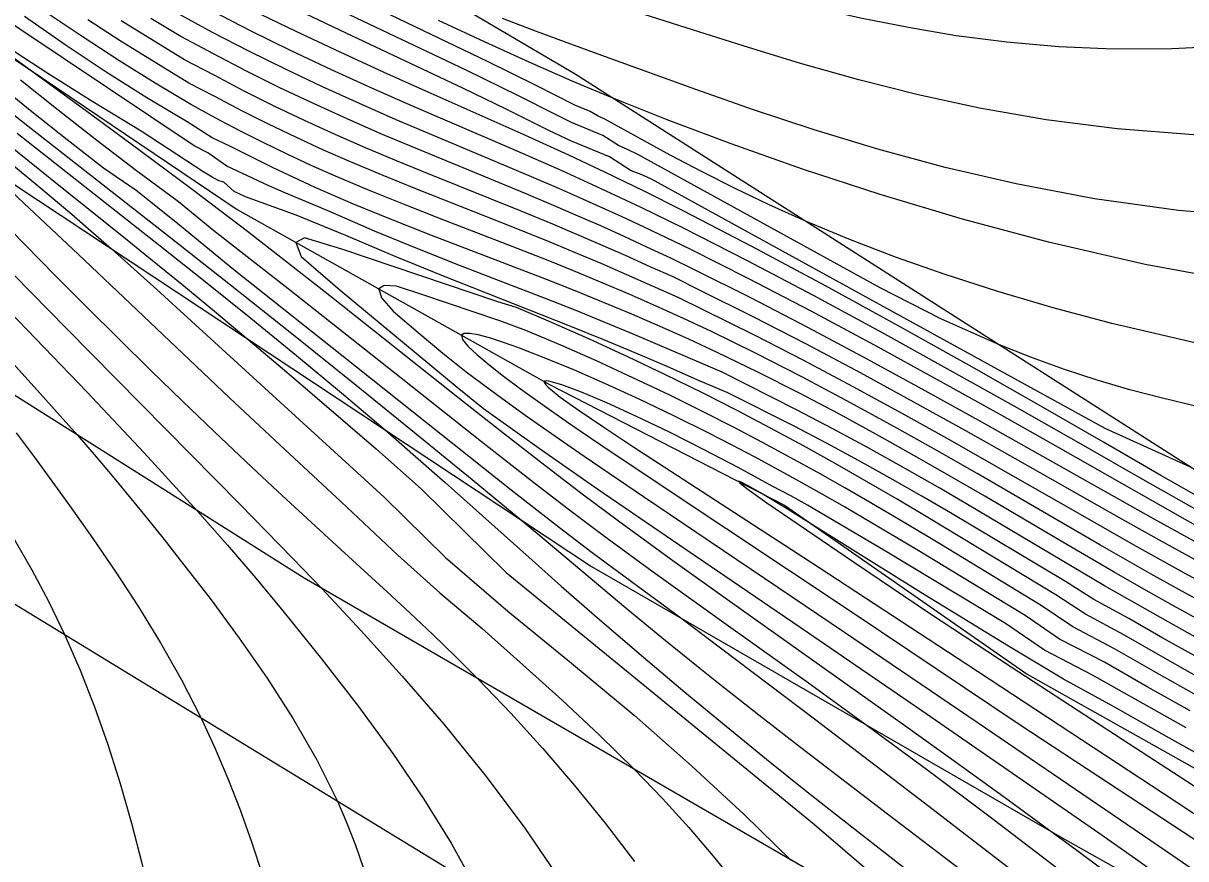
# Model space of a CAD drawing. Extents: x 2356077 to 2359823, y 225951 to 227822.
# Drawn here: x 2356847.97 to 2356880.59, y 227170.9 to 227194.35 of the extents above; entities that cross this region are included whole.
import ezdxf

# ---------------------------------------------------------------- set-up
doc = ezdxf.new("R2010")
doc.units = 0
for name, color, linetype in [('DTM Contours Major', 7, 'Continuous'), ('DTM Contours Minor', 7, 'Continuous'), ('Exist Roads EOP', 7, 'Continuous'), ('PH Exist DTM Breakline', 7, 'Continuous')]:
    doc.layers.add(name, color=color, linetype=linetype)

msp = doc.modelspace()

# ---------------------------------------------------------------- linework, layer by layer
at = {"layer": 'DTM Contours Major'}
for points in [[(2356881.187, 227178.023), (2356880.402, 227178.454), (2356879.627, 227178.887), (2356878.184, 227179.71), (2356874.735, 227181.715), (2356873.54, 227182.396), (2356872.312, 227183.083), (2356871.061, 227183.766), (2356869.797, 227184.436), (2356868.533, 227185.082), (2356867.28, 227185.696), (2356866.498, 227186.066), (2356865.734, 227186.41), (2356864.97, 227186.746), (2356864.21, 227187.07), (2356863.453, 227187.384), (2356862.698, 227187.689), (2356861.689, 227188.086), (2356859.68, 227188.862), (2356858.685, 227189.252), (2356857.699, 227189.649), (2356856.725, 227190.061), (2356856.045, 227190.362), (2356855.369, 227190.675), (2356854.697, 227191.001), (2356854.027, 227191.341), (2356853.355, 227191.698), (2356852.688, 227192.063), (2356851.668, 227192.669), (2356850.646, 227193.305), (2356849.617, 227193.976), (2356848.583, 227194.677)], [(2356881.627, 227180.279), (2356879.388, 227181.55), (2356877.659, 227182.537), (2356875.864, 227183.554), (2356873.984, 227184.608), (2356872.063, 227185.668), (2356870.145, 227186.706), (2356868.274, 227187.693), (2356866.495, 227188.598), (2356865.312, 227189.176), (2356864.183, 227189.709), (2356863.093, 227190.205), (2356861.676, 227190.828), (2356858.871, 227192.037), (2356857.749, 227192.533), (2356856.616, 227193.048), (2356855.483, 227193.582), (2356854.36, 227194.132), (2356853.258, 227194.697)], [(2356903.981, 227187.685), (2356899.143, 227186.94), (2356894.513, 227186.477), (2356891.273, 227186.365), (2356888.157, 227186.44), (2356885.156, 227186.681), (2356882.259, 227187.069), (2356879.457, 227187.585), (2356876.74, 227188.208), (2356874.327, 227188.853), (2356872.014, 227189.546), (2356869.837, 227190.259), (2356867.833, 227190.966), (2356866.04, 227191.642), (2356864.494, 227192.259), (2356863.375, 227192.729), (2356862.162, 227193.263), (2356861.037, 227193.771), (2356859.616, 227194.425)], [(2356847.342, 227192.066), (2356848.225, 227191.366), (2356852.059, 227188.37), (2356853.783, 227187.011), (2356855.55, 227185.605), (2356857.306, 227184.196), (2356858.997, 227182.828), (2356860.566, 227181.546), (2356861.961, 227180.394), (2356862.41, 227180.018), (2356864.877, 227177.945), (2356865.893, 227177.107), (2356866.956, 227176.247), (2356867.518, 227175.799), (2356868.614, 227174.938), (2356869.779, 227174.035), (2356872.219, 227172.165), (2356875.369, 227169.762)], [(2356846.341, 227189.833), (2356848.859, 227187.276), (2356849.739, 227186.391), (2356850.635, 227185.499), (2356851.543, 227184.607), (2356852.431, 227183.746), (2356853.325, 227182.891), (2356854.22, 227182.045), (2356855.113, 227181.21), (2356856.878, 227179.582), (2356858.179, 227178.391), (2356858.821, 227177.796), (2356859.46, 227177.194), (2356860.098, 227176.579), (2356860.734, 227175.944), (2356861.648, 227174.99), (2356862.553, 227173.993), (2356863.44, 227172.96), (2356864.298, 227171.899), (2356865.118, 227170.819)], [(2356880.824, 227175.527), (2356879.704, 227176.156), (2356878.592, 227176.793), (2356877.426, 227177.412), (2356876.533, 227178.01), (2356873.688, 227179.736), (2356872.737, 227180.307), (2356871.78, 227180.873), (2356871.026, 227181.309), (2356870.265, 227181.74), (2356869.493, 227182.166), (2356868.711, 227182.588), (2356867.916, 227183.006), (2356867.106, 227183.419), (2356866.096, 227183.918), (2356865.075, 227184.404), (2356864.056, 227184.872), (2356863.051, 227185.315), (2356862.075, 227185.727), (2356861.346, 227185.998), (2356859.185, 227186.727), (2356858.437, 227186.97), (2356858.094, 227186.988), (2356857.941, 227186.896), (2356858.024, 227186.649), (2356858.351, 227186.268), (2356859.048, 227185.674), (2356859.743, 227185.096), (2356860.396, 227184.569), (2356861.296, 227183.902), (2356862.082, 227183.337), (2356862.89, 227182.767), (2356863.713, 227182.198), (2356865.375, 227181.066), (2356871.018, 227177.265), (2356874.766, 227174.713), (2356880.234, 227170.988), (2356882.248, 227169.597)], [(2356847.711, 227179.873), (2356848.206, 227179.008), (2356848.682, 227178.111), (2356849.135, 227177.176), (2356849.565, 227176.19), (2356849.968, 227175.164), (2356850.342, 227174.104), (2356850.688, 227173.014), (2356851.004, 227171.902), (2356851.29, 227170.772), (2356851.581, 227169.434), (2356851.801, 227168.099), (2356851.918, 227166.789), (2356851.903, 227165.524), (2356851.725, 227164.323), (2356851.354, 227163.208), (2356850.766, 227162.186), (2356849.984, 227161.265), (2356849.043, 227160.439), (2356847.975, 227159.703), (2356846.814, 227159.05)]]:
    msp.add_lwpolyline(points, dxfattribs=at)
at = {"layer": 'DTM Contours Minor'}
for points in [[(2356902.114, 227197.207), (2356895.335, 227195.794), (2356889.182, 227194.641), (2356883.858, 227193.884), (2356881.956, 227193.718), (2356880.202, 227193.634), (2356878.569, 227193.628), (2356877.033, 227193.691), (2356875.569, 227193.819), (2356874.15, 227194.003), (2356872.809, 227194.229), (2356871.469, 227194.498), (2356870.115, 227194.804), (2356868.741, 227195.148), (2356867.508, 227195.549), (2356866.069, 227195.94), (2356860.428, 227197.43), (2356857.439, 227198.227), (2356854.652, 227199.111), (2356852.031, 227200.047), (2356849.675, 227201.035), (2356849.012, 227201.352), (2356848.38, 227201.674), (2356841.402, 227206.714)], [(2356881.093, 227185.321), (2356878.524, 227185.926), (2356876.875, 227186.366), (2356875.315, 227186.822), (2356873.84, 227187.296), (2356872.449, 227187.784), (2356871.139, 227188.287), (2356869.907, 227188.802), (2356868.902, 227189.257), (2356867.943, 227189.718), (2356867.021, 227190.183), (2356866.122, 227190.651), (2356864.29, 227191.658), (2356864.101, 227191.744), (2356863.879, 227191.871), (2356863.449, 227192.055), (2356862.342, 227192.616), (2356860.997, 227193.279), (2356856.472, 227195.457)], [(2356881.014, 227177.04), (2356880.104, 227177.547), (2356878.31, 227178.565), (2356874.467, 227180.846), (2356873.689, 227181.3), (2356872.702, 227181.864), (2356871.703, 227182.421), (2356870.692, 227182.968), (2356869.671, 227183.501), (2356867.581, 227184.555), (2356865.964, 227185.253), (2356865.133, 227185.607), (2356863.456, 227186.301), (2356862.595, 227186.636), (2356861.422, 227187.085), (2356860.236, 227187.544), (2356859.037, 227188.019), (2356857.827, 227188.518), (2356856.611, 227189.051), (2356855.288, 227189.597), (2356854.84, 227189.796), (2356853.676, 227190.336), (2356853.142, 227190.712), (2356852.763, 227190.908), (2356846.639, 227195.01)], [(2356880.865, 227183.608), (2356879.939, 227183.826), (2356879.023, 227184.067), (2356878.109, 227184.335), (2356877.192, 227184.634), (2356876.264, 227184.97), (2356875.319, 227185.346), (2356873.719, 227186.059), (2356872.019, 227186.929), (2356865.217, 227190.668), (2356864.94, 227190.803), (2356864.675, 227190.923), (2356864.236, 227191.198), (2356863.355, 227191.569), (2356862.863, 227191.811), (2356861.881, 227192.304), (2356860.395, 227193.031), (2356856.038, 227195.115)], [(2356881.251, 227180.888), (2356879.897, 227181.662), (2356878.287, 227182.595), (2356876.525, 227183.608), (2356874.592, 227184.705), (2356872.555, 227185.843), (2356870.481, 227186.982), (2356868.437, 227188.076), (2356866.491, 227189.085), (2356865.373, 227189.645), (2356864.304, 227190.163), (2356863.276, 227190.648), (2356861.944, 227191.256), (2356859.328, 227192.419), (2356858.098, 227192.97), (2356856.858, 227193.537), (2356855.621, 227194.119), (2356854.402, 227194.712)], [(2356880.732, 227181.89), (2356878.333, 227182.978), (2356865.596, 227189.978), (2356865.307, 227190.103), (2356865.027, 227190.212), (2356864.419, 227190.598), (2356863.353, 227191.047), (2356862.733, 227191.332), (2356861.515, 227191.939), (2356860.319, 227192.519), (2356857.028, 227194.077), (2356855.691, 227194.714)], [(2356906.458, 227193.995), (2356896.9, 227192.368), (2356888.632, 227191.382), (2356885.755, 227191.205), (2356883.163, 227191.155), (2356880.814, 227191.22), (2356878.665, 227191.386), (2356876.676, 227191.64), (2356874.805, 227191.969), (2356873.083, 227192.344), (2356871.415, 227192.766), (2356869.784, 227193.226), (2356868.174, 227193.715), (2356866.57, 227194.222), (2356864.955, 227194.739)], [(2356881.099, 227177.53), (2356880.252, 227177.999), (2356879.416, 227178.47), (2356878.588, 227178.944), (2356877.142, 227179.788), (2356874.954, 227181.077), (2356874.207, 227181.512), (2356873.116, 227182.137), (2356872.002, 227182.76), (2356870.872, 227183.375), (2356869.731, 227183.976), (2356868.586, 227184.557), (2356867.439, 227185.114), (2356866.642, 227185.483), (2356865.846, 227185.839), (2356865.05, 227186.183), (2356864.253, 227186.516), (2356863.454, 227186.84), (2356862.652, 227187.158), (2356859.402, 227188.405), (2356858.316, 227188.832), (2356857.235, 227189.276), (2356856.161, 227189.743), (2356855.562, 227190.019), (2356854.965, 227190.305), (2356853.784, 227190.895), (2356853.263, 227191.137), (2356852.567, 227191.581), (2356851.433, 227192.258), (2356850.289, 227192.983), (2356849.142, 227193.747), (2356848.001, 227194.54)], [(2356882.02, 227178.128), (2356880.559, 227178.917), (2356879.13, 227179.709), (2356877.243, 227180.785), (2356875.274, 227181.915), (2356873.978, 227182.649), (2356872.634, 227183.398), (2356871.261, 227184.148), (2356869.874, 227184.885), (2356868.492, 227185.596), (2356866.351, 227186.65), (2356864.91, 227187.292), (2356864.186, 227187.607), (2356863.468, 227187.911), (2356862.753, 227188.206), (2356861.804, 227188.589), (2356858.988, 227189.702), (2356858.064, 227190.077), (2356857.148, 227190.462), (2356856.377, 227190.801), (2356855.613, 227191.151), (2356854.853, 227191.516), (2356854.097, 227191.896), (2356853.343, 227192.294), (2356852.613, 227192.666), (2356850.713, 227193.844), (2356849.779, 227194.448)], [(2356881.336, 227179.027), (2356880.025, 227179.747), (2356878.801, 227180.431), (2356875.818, 227182.124), (2356874.42, 227182.91), (2356872.961, 227183.72), (2356871.464, 227184.536), (2356869.953, 227185.34), (2356868.453, 227186.114), (2356866.988, 227186.841), (2356866.211, 227187.232), (2356865.562, 227187.514), (2356864.867, 227187.83), (2356864.181, 227188.133), (2356863.504, 227188.425), (2356862.832, 227188.708), (2356861.941, 227189.075), (2356859.307, 227190.136), (2356858.439, 227190.492), (2356857.575, 227190.856), (2356856.716, 227191.232), (2356855.86, 227191.622), (2356855.009, 227192.027), (2356854.163, 227192.45), (2356853.323, 227192.892), (2356852.492, 227193.322), (2356850.713, 227194.419)], [(2356881.537, 227179.421), (2356879.705, 227180.433), (2356874.87, 227183.154), (2356873.279, 227184.037), (2356871.648, 227184.927), (2356870.008, 227185.803), (2356868.389, 227186.643), (2356866.822, 227187.426), (2356866.139, 227187.756), (2356865.471, 227188.071), (2356864.816, 227188.372), (2356864.172, 227188.662), (2356863.537, 227188.941), (2356862.909, 227189.212), (2356862.079, 227189.561), (2356858.813, 227190.907), (2356858.001, 227191.251), (2356857.055, 227191.665), (2356856.109, 227192.095), (2356855.166, 227192.542), (2356854.23, 227193.007), (2356853.304, 227193.49), (2356852.384, 227193.981), (2356851.542, 227194.485)], [(2356882.794, 227179.174), (2356880.573, 227180.425), (2356877.02, 227182.447), (2356875.364, 227183.381), (2356873.63, 227184.346), (2356871.855, 227185.317), (2356870.078, 227186.27), (2356868.334, 227187.178), (2356866.662, 227188.018), (2356866.019, 227188.331), (2356865.391, 227188.629), (2356864.777, 227188.915), (2356863.583, 227189.456), (2356862.998, 227189.712), (2356862.227, 227190.044), (2356859.194, 227191.32), (2356858.434, 227191.645), (2356857.4, 227192.098), (2356856.361, 227192.57), (2356855.323, 227193.06), (2356854.293, 227193.568), (2356853.277, 227194.094), (2356852.281, 227194.637)], [(2356901.008, 227190.36), (2356892.404, 227189.156), (2356888.929, 227188.89), (2356885.799, 227188.808), (2356882.97, 227188.885), (2356880.395, 227189.099), (2356878.031, 227189.426), (2356875.834, 227189.842), (2356873.843, 227190.306), (2356871.956, 227190.817), (2356870.166, 227191.361), (2356868.465, 227191.923), (2356866.844, 227192.491), (2356864.305, 227193.412), (2356863.333, 227193.768), (2356862.374, 227194.125), (2356861.419, 227194.489)], [(2356846.657, 227194.137), (2356849.746, 227191.888), (2356850.955, 227191), (2356852.71, 227189.692), (2356854.26, 227188.512), (2356855.283, 227187.721), (2356856.571, 227186.712), (2356860.298, 227183.752), (2356861.473, 227182.825), (2356862.602, 227181.947), (2356863.652, 227181.146), (2356864.673, 227180.384), (2356866.202, 227179.269), (2356867.796, 227178.128), (2356872.734, 227174.621), (2356874.09, 227173.649), (2356875.465, 227172.656), (2356876.844, 227171.65), (2356877.538, 227171.139), (2356878.235, 227170.622), (2356879.659, 227169.55), (2356881.103, 227168.439)], [(2356880.929, 227176.55), (2356879.954, 227177.096), (2356878.992, 227177.644), (2356878.017, 227178.18), (2356877.221, 227178.68), (2356873.99, 227180.61), (2356873.183, 227181.082), (2356872.302, 227181.587), (2356871.412, 227182.082), (2356870.515, 227182.566), (2356869.606, 227183.039), (2356867.744, 227183.975), (2356866.902, 227184.336), (2356866.038, 227184.717), (2356865.157, 227185.093), (2356864.258, 227185.465), (2356863.338, 227185.838), (2356859.764, 227187.252), (2356858.403, 227187.806), (2356857.021, 227188.393), (2356855.627, 227188.963), (2356854.205, 227189.482), (2356853.884, 227189.631), (2356853.598, 227189.896), (2356853.454, 227189.931), (2356853.264, 227190.033), (2356853.036, 227190.173), (2356851.277, 227191.319), (2356849.918, 227192.142), (2356848.654, 227192.943), (2356847.524, 227193.683)], [(2356847.891, 227192.76), (2356848.946, 227191.922), (2356850.035, 227191.072), (2356851.142, 227190.216), (2356852.323, 227189.353), (2356853.318, 227188.533), (2356855.401, 227186.905), (2356858.347, 227184.581), (2356860.825, 227182.615), (2356862.331, 227181.434), (2356863.377, 227180.631), (2356864.354, 227179.898), (2356865.644, 227178.955), (2356867.699, 227177.484), (2356870.004, 227175.836), (2356871.654, 227174.641), (2356873.321, 227173.411), (2356875.064, 227172.102), (2356876.891, 227170.708), (2356878.05, 227169.814), (2356879.235, 227168.887), (2356880.436, 227167.93), (2356881.645, 227166.942)], [(2356847.244, 227192.655), (2356848.206, 227191.878), (2356849.199, 227191.091), (2356850.22, 227190.292), (2356851.137, 227189.67), (2356852.249, 227188.774), (2356853.872, 227187.442), (2356856.909, 227185.04), (2356861.664, 227181.257), (2356863.016, 227180.197), (2356863.938, 227179.496), (2356866.464, 227177.631), (2356867.539, 227176.824), (2356870.209, 227174.799), (2356873.257, 227172.469), (2356875.95, 227170.4), (2356877.066, 227169.534), (2356878.15, 227168.681), (2356879.201, 227167.838), (2356880.215, 227167), (2356881.192, 227166.165)], [(2356845.795, 227191.922), (2356848.345, 227189.82), (2356849.328, 227188.989), (2356849.863, 227188.525), (2356850.438, 227188.02), (2356851.714, 227186.877), (2356858.096, 227181.054), (2356859.817, 227179.353), (2356861.568, 227177.853), (2356863.357, 227176.392), (2356865.113, 227174.932), (2356866.722, 227173.507), (2356868.2, 227172.147), (2356869.511, 227170.864)], [(2356847.165, 227191.251), (2356849.056, 227189.735), (2356850.685, 227188.432), (2356851.536, 227187.744), (2356852.417, 227187.026), (2356853.33, 227186.273), (2356854.279, 227185.478), (2356855.419, 227184.511), (2356857.868, 227182.411), (2356859.141, 227181.275), (2356860.328, 227180.102), (2356861.517, 227178.939), (2356870.12, 227171.913), (2356872.208, 227170.122), (2356873.9, 227168.324), (2356874.336, 227167.816), (2356874.751, 227167.307), (2356875.846, 227165.843), (2356876.811, 227164.375), (2356877.663, 227162.907), (2356878.421, 227161.441), (2356879.104, 227159.98), (2356879.731, 227158.528), (2356880.078, 227157.682)], [(2356847.792, 227191.264), (2356851.81, 227188.104), (2356853.073, 227187.1), (2356854.353, 227186.071), (2356855.633, 227185.027), (2356856.894, 227183.978), (2356858.12, 227182.936), (2356858.972, 227182.195), (2356859.804, 227181.46), (2356862.246, 227179.277), (2356863.066, 227178.55), (2356864.211, 227177.551), (2356865.372, 227176.556), (2356866.536, 227175.575), (2356867.69, 227174.618), (2356868.822, 227173.694), (2356869.92, 227172.814), (2356870.706, 227172.194), (2356872.89, 227170.498)], [(2356847.042, 227190.18), (2356847.985, 227189.306), (2356849.51, 227187.866), (2356852.254, 227185.257), (2356853.752, 227183.84), (2356855.305, 227182.384), (2356856.889, 227180.919), (2356858.477, 227179.424), (2356859.661, 227178.366), (2356860.845, 227177.366), (2356861.988, 227176.348), (2356863.089, 227175.349), (2356864.138, 227174.369), (2356865.123, 227173.404), (2356865.908, 227172.589), (2356866.644, 227171.781), (2356867.334, 227170.974), (2356867.983, 227170.165)], [(2356846.193, 227188.817), (2356849.187, 227185.777), (2356854.048, 227180.856), (2356855.535, 227179.331), (2356856.345, 227178.484), (2356857.451, 227177.302), (2356858.603, 227176.027), (2356859.77, 227174.674), (2356860.92, 227173.257), (2356862.021, 227171.79), (2356863.042, 227170.288), (2356863.292, 227169.891), (2356863.535, 227169.492), (2356863.77, 227169.089), (2356863.998, 227168.683), (2356864.219, 227168.27), (2356864.433, 227167.852), (2356865.126, 227166.341), (2356865.732, 227164.772), (2356866.25, 227163.174), (2356866.676, 227161.578), (2356867.007, 227160.012), (2356867.239, 227158.509), (2356867.33, 227157.627)], [(2356880.926, 227176.007), (2356879.886, 227176.592), (2356878.854, 227177.182), (2356877.782, 227177.764), (2356876.945, 227178.308), (2356873.397, 227180.455), (2356872.491, 227180.993), (2356871.632, 227181.493), (2356870.756, 227181.992), (2356869.861, 227182.489), (2356868.943, 227182.985), (2356867.999, 227183.48), (2356867.027, 227183.974), (2356865.993, 227184.483), (2356864.933, 227184.987), (2356863.858, 227185.482), (2356862.774, 227185.964), (2356861.805, 227186.369), (2356861.289, 227186.536), (2356856.904, 227188.014), (2356855.863, 227188.331), (2356855.618, 227188.198), (2356855.766, 227187.805), (2356856.862, 227186.862), (2356860.142, 227184.134), (2356860.888, 227183.541), (2356861.7, 227182.955), (2356862.507, 227182.381), (2356864.097, 227181.273), (2356866.393, 227179.701), (2356869.982, 227177.26), (2356873.189, 227175.058), (2356878.157, 227171.625), (2356879.191, 227170.901), (2356880.496, 227169.969)], [(2356846.377, 227187.494), (2356848.076, 227185.751), (2356849.753, 227184.007), (2356851.363, 227182.298), (2356852.859, 227180.658), (2356853.697, 227179.706), (2356854.49, 227178.779), (2356855.253, 227177.862), (2356856.34, 227176.512), (2356857.374, 227175.17), (2356858.337, 227173.851), (2356859.209, 227172.57), (2356859.973, 227171.342), (2356860.609, 227170.183)], [(2356880.716, 227175.05), (2356879.509, 227175.728), (2356878.31, 227176.416), (2356877.054, 227177.067), (2356876.087, 227177.728), (2356873.035, 227179.578), (2356872.025, 227180.182), (2356871.015, 227180.774), (2356870.386, 227181.135), (2356869.755, 227181.489), (2356869.122, 227181.838), (2356868.487, 227182.18), (2356867.848, 227182.516), (2356867.206, 227182.845), (2356866.226, 227183.332), (2356865.255, 227183.796), (2356864.312, 227184.228), (2356863.417, 227184.62), (2356862.589, 227184.964), (2356861.847, 227185.25), (2356861.421, 227185.401), (2356861.049, 227185.52), (2356860.738, 227185.603), (2356860.498, 227185.646), (2356860.337, 227185.645), (2356860.264, 227185.595), (2356860.297, 227185.474), (2356860.444, 227185.292), (2356860.692, 227185.055), (2356861.029, 227184.771), (2356861.442, 227184.448), (2356861.918, 227184.094), (2356862.605, 227183.601), (2356863.361, 227183.075), (2356864.172, 227182.522), (2356865.902, 227181.364), (2356871.256, 227177.801), (2356875.951, 227174.664), (2356878.43, 227173.029), (2356881.118, 227171.262)], [(2356847.155, 227185.373), (2356848.36, 227184.055), (2356849.489, 227182.786), (2356850.008, 227182.186), (2356850.506, 227181.597), (2356850.988, 227181.017), (2356851.457, 227180.44), (2356851.917, 227179.865), (2356852.374, 227179.285), (2356853.21, 227178.201), (2356854.028, 227177.095), (2356854.812, 227175.97), (2356855.544, 227174.829), (2356856.207, 227173.676), (2356856.784, 227172.514), (2356857.049, 227171.899), (2356857.288, 227171.28), (2356857.506, 227170.658)], [(2356880.604, 227174.576), (2356877.977, 227176.053), (2356876.634, 227176.754), (2356875.534, 227177.504), (2356872.168, 227179.53), (2356869.974, 227180.822), (2356869.507, 227181.09), (2356868.99, 227181.363), (2356868.027, 227181.884), (2356867.078, 227182.38), (2356866.1, 227182.87), (2356865.176, 227183.313), (2356864.342, 227183.693), (2356863.63, 227183.996), (2356863.078, 227184.207), (2356862.718, 227184.308), (2356862.652, 227184.315), (2356862.608, 227184.31), (2356862.595, 227184.303), (2356862.588, 227184.293), (2356862.587, 227184.277), (2356862.594, 227184.256), (2356862.632, 227184.204), (2356862.699, 227184.135), (2356863.037, 227183.86), (2356863.569, 227183.48), (2356864.26, 227183.013), (2356865.078, 227182.474), (2356870.066, 227179.236), (2356874.424, 227176.384), (2356879.964, 227172.744), (2356882.073, 227171.344)], [(2356847.767, 227182.854), (2356848.275, 227182.178), (2356848.772, 227181.499), (2356849.263, 227180.815), (2356849.917, 227179.889), (2356850.566, 227178.941), (2356851.201, 227177.968), (2356851.817, 227176.963), (2356852.405, 227175.924), (2356852.96, 227174.845), (2356853.347, 227174.013), (2356853.711, 227173.157), (2356854.054, 227172.276), (2356854.376, 227171.371), (2356854.677, 227170.442)], [(2356881.58, 227173.485), (2356880.057, 227174.329), (2356878.546, 227175.18), (2356877.16, 227175.938), (2356875.62, 227176.868), (2356873.162, 227178.375), (2356871.02, 227179.712), (2356869.337, 227180.761), (2356868.662, 227181.169), (2356868.312, 227181.37), (2356868.099, 227181.479), (2356868.05, 227181.497), (2356868.043, 227181.487), (2356868.079, 227181.45), (2356868.274, 227181.297), (2356868.839, 227180.893), (2356869.506, 227180.43), (2356871.266, 227179.231), (2356873.404, 227177.798), (2356875.69, 227176.289), (2356878.813, 227174.256), (2356881.342, 227172.613)]]:
    msp.add_lwpolyline(points, dxfattribs=at)
at = {"layer": 'Exist Roads EOP'}
msp.add_lwpolyline([(2357548.158, 226751.097), (2357465.654, 226801.744), (2357379.741, 226854.27), (2357296.317, 226905.048), (2357214.489, 226955.136), (2357131.706, 227005.719), (2357050.471, 227054.837), (2356971.347, 227103.361), (2356888.766, 227153.021), (2356805.008, 227204.071), (2356729.232, 227250.322), (2356641.873, 227303.321), (2356558.204, 227353.943), (2356475.441, 227404.348), (2356389.192, 227456.864), (2356305.906, 227507.596), (2356229.771, 227554.142)], dxfattribs=at)
at = {"layer": 'PH Exist DTM Breakline'}
for points in [[(2357004.214, 227103.914), (2356991.287, 227110.068), (2356980.978, 227116.297), (2356970.473, 227123.347), (2356961.286, 227132.494), (2356948.905, 227141.558), (2356935.397, 227149.152), (2356921.407, 227156.77), (2356909.769, 227164.171), (2356894.659, 227173.593), (2356880.876, 227181.799), (2356863.452, 227192.924), (2356849.479, 227201.151), (2356841.501, 227207.716)], [(2356845.766, 227194.655), (2356853.969, 227189.123), (2356862.736, 227184.209), (2356869.333, 227180.826), (2356876.141, 227176.086), (2356885.936, 227170.579), (2356899.652, 227162.048), (2356913.988, 227153.146), (2356929.206, 227144.397), (2356945.059, 227135.06), (2356958.825, 227125.117)], [(2357155.348, 226996.955), (2357128.448, 227014.182), (2357101.337, 227031.473), (2357077.603, 227046.254), (2357053.666, 227060.059), (2357032.869, 227072.571), (2357008.169, 227087.493), (2356986.501, 227100.092), (2356962.443, 227115.551), (2356940.024, 227128.271), (2356918.699, 227141.164), (2356897.865, 227153.843), (2356874.115, 227168.2), (2356855.847, 227178.772), (2356834.49, 227192.255)], [(2356847.087, 227190.239), (2356863.916, 227179.1), (2356877.122, 227171.49), (2356893.386, 227162.346), (2356906.978, 227153.855), (2356922.11, 227145.27), (2356936.477, 227136.025)]]:
    msp.add_lwpolyline(points, dxfattribs=at)

doc.saveas('drawing.dxf')
